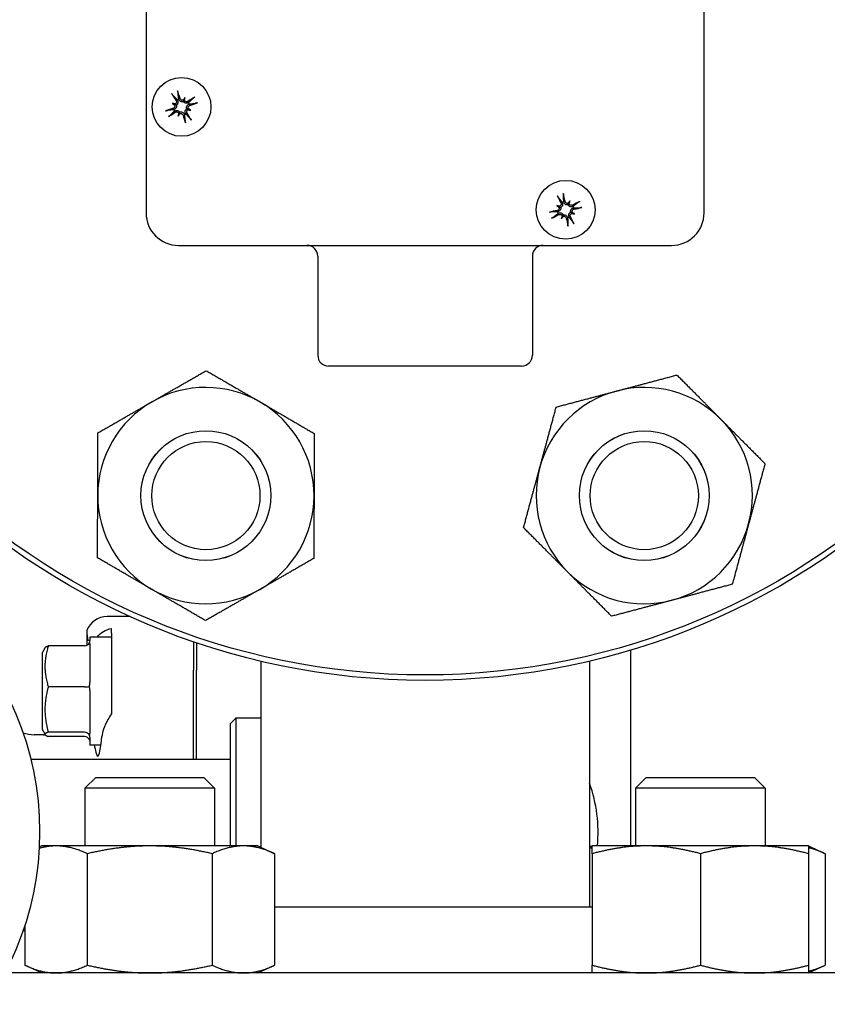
# Model space of a CAD drawing. Header units: inches. Extents: x 24 to 1128, y -69 to 748.
# Tile 355 of 656: x 479.82 to 484.48, y 683.35 to 689.04. Entities that reach past the tile are written whole.
import ezdxf

# ---------------------------------------------------------------- set-up
doc = ezdxf.new("R2010")
doc.units = ezdxf.units.IN
doc.header["$LTSCALE"] = 32
doc.header["$MEASUREMENT"] = 0
doc.layers.add('Dimension (ANSI)', color=7, linetype='Continuous', lineweight=25)
doc.layers.add('Visible (ANSI)', color=7, linetype='Continuous', lineweight=30)
doc.styles.add('Note Text (ANSI)', font='tahoma.ttf')
doc.dimstyles.new('SB Fraction-16 (ANSI)', dxfattribs={"dimscale": 32, "dimtxt": 0.125, "dimasz": 0.098425, "dimexe": 0.125, "dimexo": 0.0625, "dimgap": 0.031496, "dimtad": 0, "dimtih": 1, "dimtoh": 1, "dimdec": 4, "dimrnd": 1e-08, "dimzin": 0, "dimdsep": 46, "dimlunit": 5, "dimtxsty": 'Note Text (ANSI)', "dimcen": 0.09, "dimdle": 0.393701, "dimclrd": 256, "dimclre": 256, "dimclrt": 256, "dimadec": 0, "dimazin": 3, "dimtfac": 0.96, "dimtofl": 0, "dimtmove": 0, "dimatfit": 3, "dimfxl": 1, "dimfrac": 2, "dimtolj": 1, "dimtzin": 12, "dimlwd": -1, "dimlwe": -1, "dimarcsym": 0})

# ---------------------------------------------------------------- blocks, each defined once
blk = doc.blocks.new('*D18')
at = {"layer": 'Defpoints', "color": 0, "transparency": 16777216}
for p in [(489.2806, 692.6685), (340.6192, 544.6685), (489.2806, 544.6685)]:
    blk.add_point(p, dxfattribs=at)
at = {"layer": 'Dimension (ANSI)', "transparency": 16777216}
for p, q in [((487.2806, 692.6685), (336.6192, 692.6685)), ((340.6192, 689.5189), (340.6192, 626.7677)), ((340.6192, 547.8181), (340.6192, 620.5693)), ((487.2806, 544.6685), (336.6192, 544.6685))]:
    blk.add_line(p, q, dxfattribs=at)
for points in [[(340.0943, 689.5189), (341.1441, 689.5189), (340.6192, 692.6685)], [(340.0943, 547.8181), (341.1441, 547.8181), (340.6192, 544.6685)]]:
    blk.add_solid(points, dxfattribs=at)
at = {"layer": 'Dimension (ANSI)', "transparency": 16777216, "insert": (336.5171, 625.7599), "char_height": 4, "attachment_point": 1, "style": 'Note Text (ANSI)'}
blk.add_mtext('\\A1;148', dxfattribs=at)

msp = doc.modelspace()

# ---------------------------------------------------------------- linework, layer by layer
at = {"layer": 'Visible (ANSI)'}
for p, q in [((480.54627, 690.77279), (480.54627, 687.92279)), ((483.77127, 687.92279), (483.77127, 690.77279)), ((480.69758, 688.55443), (480.70898, 688.55038)), ((480.70898, 688.55038), (480.72159, 688.54591)), ((480.76658, 688.57779), (480.7621, 688.56518)), ((480.77062, 688.58919), (480.76658, 688.57779)), ((480.73234, 688.48139), (480.73639, 688.49279)), ((480.73639, 688.49279), (480.74087, 688.5054)), ((480.79398, 688.5202), (480.78137, 688.52468)), ((480.80538, 688.51615), (480.79398, 688.5202)), ((482.99065, 687.98123), (482.9849, 687.96914)), ((482.99585, 687.99215), (482.99065, 687.98123)), ((482.91962, 687.96507), (482.93054, 687.95988)), ((482.93054, 687.95988), (482.94263, 687.95413)), ((483.012, 687.92112), (482.99991, 687.92687)), ((483.02292, 687.91593), (483.012, 687.92112)), ((482.9467, 687.88885), (482.95189, 687.89977)), ((482.95189, 687.89977), (482.95765, 687.91186)), ((480.73377, 687.73529), (483.58377, 687.73529)), ((481.53877, 687.67279), (481.53877, 687.10029)), ((482.77877, 687.67279), (482.77877, 687.10029)), ((482.71627, 687.03779), (481.60127, 687.03779)), ((480.45401, 685.59154), (480.3208, 685.59154)), ((480.20391, 685.51007), (480.20391, 685.42533)), ((480.34627, 685.49588), (480.34627, 685.52307)), ((480.34627, 685.49588), (480.34627, 685.44181)), ((480.19002, 685.42192), (479.98123, 685.42192)), ((480.22127, 685.47279), (480.22127, 685.45234)), ((480.34627, 685.47279), (480.22127, 685.47279)), ((480.22127, 685.43319), (480.22127, 685.21003)), ((480.34627, 685.42637), (480.34627, 685.28035)), ((480.82127, 685.44565), (480.82127, 685.2825)), ((480.8369, 685.44033), (480.8369, 685.2825)), ((479.94627, 685.37904), (479.96237, 685.41125)), ((479.94627, 685.37904), (479.94627, 684.94154)), ((483.34627, 685.39741), (483.34627, 684.26679)), ((481.20877, 685.33367), (481.20877, 684.25933)), ((483.10877, 685.33367), (483.10877, 683.91279)), ((480.82127, 684.76779), (480.82127, 685.2825)), ((480.8369, 684.76779), (480.8369, 685.2825)), ((480.19002, 685.18545), (479.98123, 685.18545)), ((480.22127, 685.16488), (480.22127, 684.91798)), ((481.03377, 684.97279), (481.06502, 685.00404)), ((481.03377, 684.26679), (481.03377, 684.97279)), ((481.06502, 685.00404), (481.06502, 684.26679)), ((481.20877, 685.00404), (481.06502, 685.00404)), ((479.95391, 684.90861), (479.90051, 684.90861)), ((479.94627, 684.94154), (479.96237, 684.90934)), ((480.19002, 684.92382), (479.98123, 684.92382)), ((480.19002, 684.89866), (479.98123, 684.89866)), ((480.22127, 684.89198), (480.22127, 684.84779)), ((480.28549, 684.84779), (480.22127, 684.84779)), ((479.88021, 684.76779), (481.03377, 684.76779)), ((480.25528, 684.66279), (480.19278, 684.60029)), ((480.25528, 684.66279), (480.88028, 684.66279)), ((480.88028, 684.66279), (480.94278, 684.60029)), ((483.43726, 684.66279), (483.37476, 684.60029)), ((483.43726, 684.66279), (484.06226, 684.66279)), ((484.06226, 684.66279), (484.12476, 684.60029)), ((480.94278, 684.60029), (480.19278, 684.60029)), ((480.19278, 684.60029), (480.19278, 684.26679)), ((480.94278, 684.60029), (480.94278, 684.26679)), ((484.12476, 684.60029), (483.37476, 684.60029)), ((483.37476, 684.60029), (483.37476, 684.26679)), ((484.12476, 684.60029), (484.12476, 684.26679)), ((479.94278, 684.26679), (479.92907, 684.2604)), ((480.02652, 684.26679), (479.94278, 684.26679)), ((480.56778, 684.26679), (480.02652, 684.26679)), ((481.10905, 684.26679), (480.56778, 684.26679)), ((481.19278, 684.26679), (481.10905, 684.26679)), ((481.19278, 684.26679), (481.28947, 684.2217)), ((483.12476, 684.26679), (483.10877, 684.25933)), ((483.43726, 684.26679), (483.12476, 684.26679)), ((484.06226, 684.26679), (483.43726, 684.26679)), ((484.37476, 684.26679), (484.06226, 684.26679)), ((484.37476, 684.26679), (484.47145, 684.2217)), ((480.20694, 684.2217), (480.20694, 683.57788)), ((480.92863, 684.2217), (480.92863, 683.57788)), ((481.28947, 684.2217), (481.28947, 683.57788)), ((483.12476, 684.2217), (483.12476, 683.57788)), ((483.74976, 684.2217), (483.74976, 683.57788)), ((484.37476, 684.2217), (484.37476, 683.57788)), ((484.47145, 684.2217), (484.47145, 683.57788)), ((483.12476, 683.91279), (481.28947, 683.91279)), ((479.84609, 683.80884), (479.84609, 683.57788)), ((479.94278, 683.53279), (479.84609, 683.57788)), ((481.19278, 683.53279), (481.28947, 683.57788)), ((484.37476, 683.53279), (484.47145, 683.57788)), ((485.21877, 683.53279), (479.72972, 683.53279))]:
    msp.add_line(p, q, dxfattribs=at)
for centre, radius in [((482.15877, 689.34779), 4.125), ((482.15877, 689.34779), 4.09375), ((480.75148, 688.53529), 0.17), ((482.97127, 687.9405), 0.17), ((480.89209, 686.28975), 0.37513), ((480.89209, 686.28975), 0.375), ((483.42545, 686.28975), 0.37513), ((483.42545, 686.28975), 0.375), ((480.89209, 686.28975), 0.3125), ((483.42545, 686.28975), 0.3125), ((478.18127, 684.34815), 1.75)]:
    msp.add_circle(centre, radius, dxfattribs=at)
for centre, radius, start, end in [((480.75148, 688.53529), 0.04718, 109.78883, 121.10698), ((480.75148, 688.53529), 0.04718, 19.78883, 31.10698), ((480.75148, 688.53529), 0.04718, 199.78883, 211.10698), ((480.75148, 688.53529), 0.04718, 289.78883, 301.10698), ((482.97127, 687.9405), 0.04718, 103.89552, 115.21367), ((480.73377, 687.92279), 0.1875, 180, 270), ((482.97127, 687.9405), 0.04718, 193.89552, 205.21367), ((482.97127, 687.9405), 0.04718, 13.89552, 25.21367), ((483.58377, 687.92279), 0.1875, 270, 0), ((482.97127, 687.9405), 0.04718, 283.89552, 295.21367), ((481.47627, 687.67279), 0.0625, 0, 90), ((482.84127, 687.67279), 0.0625, 90, 180), ((481.60127, 687.10029), 0.0625, 180, 270), ((482.71627, 687.10029), 0.0625, 270, 0), ((480.89209, 686.28975), 0.625, 59.83678, 119.83678), ((483.42545, 686.28975), 0.625, 44.83678, 104.83678), ((483.42545, 686.28975), 0.625, 104.83678, 164.83678), ((480.89209, 686.28975), 0.625, 119.83678, 179.83678), ((480.89209, 686.28975), 0.625, 359.83678, 59.83678), ((483.42545, 686.28975), 0.625, 344.83678, 44.83678), ((483.42545, 686.28975), 0.625, 164.83678, 224.83678), ((480.89209, 686.28975), 0.625, 179.83678, 239.83678), ((480.89209, 686.28975), 0.625, 299.83678, 359.83678), ((483.42545, 686.28975), 0.625, 284.83678, 344.83678), ((483.42545, 686.28975), 0.625, 224.83678, 284.83678), ((480.89209, 686.28975), 0.625, 239.83678, 299.83678), ((479.90051, 685.09611), 0.1875, 249.57125, 270), ((479.95391, 685.15861), 0.25, 270, 272.01441), ((482.34627, 684.34779), 0.8125, 354.27855, 20.20522), ((479.90051, 683.59947), 0.1875, 106.87059, 110.52326)]:
    msp.add_arc(centre, radius, start, end, dxfattribs=at)
for centre, major_axis, ratio, start_param, end_param in [((480.76223, 688.54254), (0.12333, -0.18293), 0.0871557, 4.2685898, 4.4938021), ((480.73908, 688.53152), (-0.06417, 0.21108), 0.0871557, 4.9309758, 5.1561882), ((480.73145, 688.44992), (0.19125, -0.04486), 0.5, 1.7720045, 1.8643738), ((480.78979, 688.61417), (-0.1767, 0.08581), 0.5, 1.2772189, 1.3695882), ((480.70837, 688.56243), (-0.00276, -0.01175), 0.9884519, 0.283831, 0.8431362), ((480.70091, 688.54142), (-0.00527, -0.01086), 0.9884519, 2.2984564, 2.8577617), ((480.83036, 688.49698), (0.08581, 0.1767), 0.5, 1.2772189, 1.3695882), ((480.75761, 688.58586), (-0.01086, 0.00527), 0.9884519, 2.2984564, 2.8577617), ((480.77862, 688.5784), (-0.01175, 0.00276), 0.9884519, 0.283831, 0.8431362), ((480.66611, 688.55532), (-0.04486, -0.19125), 0.5, 1.7720045, 1.8643738), ((480.75873, 688.52454), (-0.18293, -0.12333), 0.0871557, 4.2685898, 4.4938021), ((480.74771, 688.54769), (0.21108, 0.06417), 0.0871557, 4.9309758, 5.1561882), ((480.75525, 688.52289), (-0.21108, -0.06417), 0.0871557, 4.9309758, 5.1561882), ((480.74423, 688.54604), (0.18293, 0.12333), 0.0871557, 4.2685898, 4.4938021), ((480.83685, 688.51526), (0.04486, 0.19125), 0.5, 1.7720045, 1.8643738), ((480.6726, 688.5736), (-0.08581, -0.1767), 0.5, 1.2772189, 1.3695882), ((480.72434, 688.49218), (0.01175, -0.00276), 0.9884519, 0.283831, 0.8431362), ((480.74535, 688.48472), (0.01086, -0.00527), 0.9884519, 2.2984564, 2.8577617), ((480.76389, 688.53906), (0.06417, -0.21108), 0.0871557, 4.9309758, 5.1561882), ((480.74073, 688.52804), (-0.12333, 0.18293), 0.0871557, 4.2685898, 4.4938021), ((480.79459, 688.50815), (0.00276, 0.01175), 0.9884519, 0.283831, 0.8431362), ((480.77151, 688.62066), (-0.19125, 0.04486), 0.5, 1.7720045, 1.8643738), ((480.80205, 688.52916), (0.00527, 0.01086), 0.9884519, 2.2984564, 2.8577617), ((480.71317, 688.45641), (0.1767, -0.08581), 0.5, 1.2772189, 1.3695882), ((482.95855, 687.93802), (-0.04215, 0.21655), 0.0871557, 4.9309758, 5.1561882), ((482.98271, 687.9466), (0.10389, -0.19462), 0.0871557, 4.2685898, 4.4938021), ((483.0458, 687.8943), (0.1035, 0.16696), 0.5, 1.2772189, 1.3695882), ((482.98256, 687.99017), (-0.01026, 0.00636), 0.9884519, 2.2984564, 2.8577617), ((483.00269, 687.98059), (-0.0114, 0.00395), 0.9884519, 0.283831, 0.8431362), ((482.88841, 687.96919), (-0.06426, -0.18563), 0.5, 1.7720045, 1.8643738), ((482.97738, 687.92906), (-0.19462, -0.10389), 0.0871557, 4.2685898, 4.4938021), ((482.97375, 687.92777), (-0.21655, -0.04215), 0.0871557, 4.9309758, 5.1561882), ((482.94259, 687.85763), (0.18563, -0.06426), 0.5, 1.7720045, 1.8643738), ((483.01748, 688.01503), (-0.16696, 0.1035), 0.5, 1.2772189, 1.3695882), ((482.93118, 687.97192), (-0.00395, -0.0114), 0.9884519, 0.283831, 0.8431362), ((482.9216, 687.95179), (-0.00636, -0.01026), 0.9884519, 2.2984564, 2.8577617), ((483.01137, 687.90908), (0.00395, 0.0114), 0.9884519, 0.283831, 0.8431362), ((482.99996, 688.02337), (-0.18563, 0.06426), 0.5, 1.7720045, 1.8643738), ((483.02094, 687.92921), (0.00636, 0.01026), 0.9884519, 2.2984564, 2.8577617), ((482.92507, 687.86597), (0.16696, -0.1035), 0.5, 1.2772189, 1.3695882), ((482.9688, 687.95323), (0.21655, 0.04215), 0.0871557, 4.9309758, 5.1561882), ((482.96517, 687.95194), (0.19462, 0.10389), 0.0871557, 4.2685898, 4.4938021), ((483.05414, 687.91181), (0.06426, 0.18563), 0.5, 1.7720045, 1.8643738), ((482.89674, 687.9867), (-0.1035, -0.16696), 0.5, 1.2772189, 1.3695882), ((482.93985, 687.90041), (0.0114, -0.00395), 0.9884519, 0.283831, 0.8431362), ((482.95998, 687.89083), (0.01026, -0.00636), 0.9884519, 2.2984564, 2.8577617), ((482.984, 687.94298), (0.04215, -0.21655), 0.0871557, 4.9309758, 5.1561882), ((482.95983, 687.93439), (-0.10389, 0.19462), 0.0871557, 4.2685898, 4.4938021), ((480.32175, 685.46606), (-0.08906, 0.08906), 0.9924325, 5.5015852, 6.7140351), ((480.19002, 685.45462), (0, -0.0327), 0.9555533, 0, 1.2241495), ((480.19002, 685.1886), (0.03125, 0), 0.1006388, 4.712389, 5.9365385), ((480.19002, 684.89426), (0.03125, 0), 0.9458753, 0.3466468, 1.5707963), ((480.19002, 684.86596), (0, 0.0327), 0.9555533, 5.0590358, 6.2831853), ((480.26736, 685.16029), (0, 0.375), 0.0874887, 2.6230455, 3.9395987)]:
    msp.add_ellipse(centre, major_axis=major_axis, ratio=ratio, start_param=start_param, end_param=end_param, dxfattribs=at)
for points, knots in [([(480.70122, 688.60256), (480.70094, 688.60285), (480.70057, 688.60327), (480.69975, 688.60428), (480.69914, 688.60509), (480.69804, 688.6066), (480.69736, 688.60757), (480.69623, 688.60925), (480.69558, 688.61025), (480.69502, 688.61115), (480.69495, 688.61126), (480.69488, 688.61137)], [0.070980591, 0.070980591, 0.070980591, 0.070980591, 0.077295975, 0.077295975, 0.085001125, 0.085001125, 0.092713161, 0.092713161, 0.100429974, 0.100429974, 0.101478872, 0.101478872, 0.101478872, 0.101478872]), ([(480.72814, 688.6272), (480.72818, 688.62708), (480.72823, 688.62696), (480.72857, 688.62595), (480.72894, 688.62482), (480.72953, 688.62288), (480.72985, 688.62174), (480.73033, 688.61993), (480.73057, 688.61895), (480.73084, 688.61767), (480.73093, 688.61712), (480.73098, 688.61672)], [0.022192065, 0.022192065, 0.022192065, 0.022192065, 0.023240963, 0.023240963, 0.030957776, 0.030957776, 0.038669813, 0.038669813, 0.046374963, 0.046374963, 0.052690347, 0.052690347, 0.052690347, 0.052690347]), ([(480.71243, 688.54475), (480.71296, 688.54342), (480.71328, 688.54194), (480.71344, 688.53868), (480.71316, 688.5369), (480.71206, 688.53376), (480.71116, 688.53219), (480.70883, 688.52954), (480.7074, 688.52846), (480.70533, 688.52741), (480.70469, 688.52715), (480.70402, 688.52693)], [0.028039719, 0.028039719, 0.028039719, 0.028039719, 0.038804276, 0.038804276, 0.051438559, 0.051438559, 0.064219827, 0.064219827, 0.077001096, 0.077001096, 0.082246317, 0.082246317, 0.082246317, 0.082246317]), ([(480.72159, 688.54591), (480.72182, 688.54518), (480.72201, 688.54444), (480.72255, 688.54174), (480.72265, 688.53971), (480.72232, 688.53594), (480.72187, 688.53395), (480.72044, 688.53028), (480.71947, 688.52858), (480.7172, 688.52552), (480.71565, 688.52396), (480.71218, 688.52141), (480.71027, 688.52042), (480.70841, 688.51975), (480.70798, 688.51959), (480.70753, 688.51945), (480.70708, 688.51932)], [-0.082905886, -0.082905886, -0.082905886, -0.082905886, -0.07722729, -0.07722729, -0.062808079, -0.062808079, -0.048388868, -0.048388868, -0.033969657, -0.033969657, -0.016984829, -0.016984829, 0, 0, 0, 0.003998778, 0.003998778, 0.003998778, 0.003998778]), ([(480.71992, 688.57171), (480.72083, 688.57031), (480.72153, 688.56863), (480.72219, 688.56512), (480.72216, 688.56328), (480.72148, 688.56), (480.7208, 688.55833), (480.71885, 688.5554), (480.71757, 688.55413), (480.71589, 688.55298), (480.71556, 688.55277), (480.71521, 688.55258)], [0, 0, 0, 0, 0.013005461, 0.013005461, 0.026010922, 0.026010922, 0.038651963, 0.038651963, 0.051293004, 0.051293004, 0.054256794, 0.054256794, 0.054256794, 0.054256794]), ([(480.7271, 688.57569), (480.72737, 688.5753), (480.72763, 688.57491), (480.72888, 688.57283), (480.72974, 688.57085), (480.73082, 688.56668), (480.73104, 688.5645), (480.73087, 688.56069), (480.73056, 688.55876), (480.72935, 688.55501), (480.72844, 688.55318), (480.72632, 688.55005), (480.72496, 688.54853), (480.72285, 688.54678), (480.72222, 688.54632), (480.72159, 688.54591)], [0.221046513, 0.221046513, 0.221046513, 0.221046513, 0.225045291, 0.225045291, 0.24203012, 0.24203012, 0.259014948, 0.259014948, 0.273434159, 0.273434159, 0.28785337, 0.28785337, 0.302272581, 0.302272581, 0.307951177, 0.307951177, 0.307951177, 0.307951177]), ([(480.7621, 688.56518), (480.76137, 688.56495), (480.76063, 688.56476), (480.75793, 688.56422), (480.7559, 688.56412), (480.75213, 688.56445), (480.75014, 688.5649), (480.74647, 688.56633), (480.74477, 688.5673), (480.74171, 688.56958), (480.74015, 688.57113), (480.7376, 688.57459), (480.73661, 688.57651), (480.73594, 688.57836), (480.73578, 688.57879), (480.73564, 688.57924), (480.73551, 688.57969)], [-0.082905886, -0.082905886, -0.082905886, -0.082905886, -0.07722729, -0.07722729, -0.062808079, -0.062808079, -0.048388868, -0.048388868, -0.033969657, -0.033969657, -0.016984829, -0.016984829, 0, 0, 0, 0.003998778, 0.003998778, 0.003998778, 0.003998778]), ([(480.76094, 688.57434), (480.75961, 688.57382), (480.75813, 688.57349), (480.75487, 688.57333), (480.75309, 688.57361), (480.74995, 688.57471), (480.74838, 688.57561), (480.74573, 688.57794), (480.74465, 688.57938), (480.7436, 688.58145), (480.74334, 688.58209), (480.74312, 688.58275)], [0.028039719, 0.028039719, 0.028039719, 0.028039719, 0.038804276, 0.038804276, 0.051438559, 0.051438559, 0.064219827, 0.064219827, 0.077001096, 0.077001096, 0.082246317, 0.082246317, 0.082246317, 0.082246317]), ([(480.79188, 688.55967), (480.79149, 688.5594), (480.7911, 688.55915), (480.78902, 688.55789), (480.78704, 688.55703), (480.78287, 688.55595), (480.78069, 688.55573), (480.77688, 688.5559), (480.77495, 688.55622), (480.7712, 688.55743), (480.76937, 688.55833), (480.76624, 688.56045), (480.76472, 688.56181), (480.76297, 688.56393), (480.76251, 688.56455), (480.7621, 688.56518)], [0.221046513, 0.221046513, 0.221046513, 0.221046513, 0.225045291, 0.225045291, 0.24203012, 0.24203012, 0.259014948, 0.259014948, 0.273434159, 0.273434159, 0.28785337, 0.28785337, 0.302272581, 0.302272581, 0.307951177, 0.307951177, 0.307951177, 0.307951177]), ([(480.7879, 688.56685), (480.7865, 688.56594), (480.78482, 688.56525), (480.78131, 688.56458), (480.77947, 688.56462), (480.77619, 688.56529), (480.77452, 688.56597), (480.77159, 688.56792), (480.77033, 688.5692), (480.76917, 688.57088), (480.76896, 688.57121), (480.76877, 688.57156)], [0, 0, 0, 0, 0.013005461, 0.013005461, 0.026010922, 0.026010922, 0.038651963, 0.038651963, 0.051293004, 0.051293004, 0.054256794, 0.054256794, 0.054256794, 0.054256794]), ([(480.78137, 688.52468), (480.78114, 688.5254), (480.78095, 688.52614), (480.78041, 688.52884), (480.78031, 688.53087), (480.78064, 688.53464), (480.78109, 688.53663), (480.78252, 688.5403), (480.78349, 688.542), (480.78577, 688.54506), (480.78732, 688.54662), (480.79078, 688.54917), (480.7927, 688.55016), (480.79455, 688.55083), (480.79498, 688.55099), (480.79543, 688.55113), (480.79588, 688.55127)], [-0.082905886, -0.082905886, -0.082905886, -0.082905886, -0.07722729, -0.07722729, -0.062808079, -0.062808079, -0.048388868, -0.048388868, -0.033969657, -0.033969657, -0.016984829, -0.016984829, 0, 0, 0, 0.003998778, 0.003998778, 0.003998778, 0.003998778]), ([(480.81875, 688.58555), (480.81904, 688.58583), (480.81946, 688.5862), (480.82047, 688.58702), (480.82128, 688.58763), (480.82279, 688.58873), (480.82376, 688.58941), (480.82544, 688.59054), (480.82644, 688.59119), (480.82735, 688.59176), (480.82745, 688.59182), (480.82757, 688.59189)], [0.070980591, 0.070980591, 0.070980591, 0.070980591, 0.077295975, 0.077295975, 0.085001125, 0.085001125, 0.092713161, 0.092713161, 0.100429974, 0.100429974, 0.101478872, 0.101478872, 0.101478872, 0.101478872]), ([(480.84339, 688.55863), (480.84327, 688.55859), (480.84315, 688.55855), (480.84214, 688.5582), (480.84101, 688.55783), (480.83907, 688.55725), (480.83793, 688.55692), (480.83612, 688.55644), (480.83514, 688.5562), (480.83386, 688.55593), (480.83331, 688.55584), (480.83291, 688.55579)], [0.022192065, 0.022192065, 0.022192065, 0.022192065, 0.023240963, 0.023240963, 0.030957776, 0.030957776, 0.038669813, 0.038669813, 0.046374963, 0.046374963, 0.052690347, 0.052690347, 0.052690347, 0.052690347]), ([(480.65957, 688.51195), (480.65969, 688.51199), (480.65981, 688.51203), (480.66082, 688.51238), (480.66195, 688.51275), (480.66389, 688.51334), (480.66504, 688.51366), (480.66684, 688.51414), (480.66782, 688.51438), (480.6691, 688.51465), (480.66965, 688.51474), (480.67005, 688.51479)], [0.022192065, 0.022192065, 0.022192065, 0.022192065, 0.023240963, 0.023240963, 0.030957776, 0.030957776, 0.038669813, 0.038669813, 0.046374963, 0.046374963, 0.052690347, 0.052690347, 0.052690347, 0.052690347]), ([(480.71108, 688.51091), (480.71147, 688.51118), (480.71186, 688.51144), (480.71394, 688.51269), (480.71592, 688.51355), (480.72009, 688.51463), (480.72228, 688.51485), (480.72609, 688.51468), (480.72801, 688.51437), (480.73177, 688.51315), (480.73359, 688.51225), (480.73673, 688.51013), (480.73824, 688.50877), (480.73999, 688.50666), (480.74045, 688.50603), (480.74087, 688.5054)], [0.221046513, 0.221046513, 0.221046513, 0.221046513, 0.225045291, 0.225045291, 0.24203012, 0.24203012, 0.259014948, 0.259014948, 0.273434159, 0.273434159, 0.28785337, 0.28785337, 0.302272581, 0.302272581, 0.307951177, 0.307951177, 0.307951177, 0.307951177]), ([(480.71506, 688.50373), (480.71646, 688.50464), (480.71814, 688.50533), (480.72165, 688.506), (480.72349, 688.50597), (480.72677, 688.50529), (480.72844, 688.50461), (480.73137, 688.50266), (480.73264, 688.50138), (480.73379, 688.4997), (480.734, 688.49937), (480.73419, 688.49902)], [0, 0, 0, 0, 0.013005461, 0.013005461, 0.026010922, 0.026010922, 0.038651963, 0.038651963, 0.051293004, 0.051293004, 0.054256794, 0.054256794, 0.054256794, 0.054256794]), ([(480.74087, 688.5054), (480.74159, 688.50563), (480.74234, 688.50582), (480.74503, 688.50636), (480.74706, 688.50646), (480.75083, 688.50613), (480.75282, 688.50568), (480.75649, 688.50425), (480.75819, 688.50328), (480.76125, 688.50101), (480.76281, 688.49946), (480.76536, 688.49599), (480.76635, 688.49408), (480.76702, 688.49222), (480.76718, 688.49179), (480.76732, 688.49134), (480.76746, 688.49089)], [-0.082905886, -0.082905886, -0.082905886, -0.082905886, -0.07722729, -0.07722729, -0.062808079, -0.062808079, -0.048388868, -0.048388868, -0.033969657, -0.033969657, -0.016984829, -0.016984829, 0, 0, 0, 0.003998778, 0.003998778, 0.003998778, 0.003998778]), ([(480.74202, 688.49624), (480.74335, 688.49677), (480.74484, 688.49709), (480.74809, 688.49725), (480.74987, 688.49697), (480.75301, 688.49587), (480.75459, 688.49497), (480.75724, 688.49264), (480.75831, 688.49121), (480.75936, 688.48914), (480.75962, 688.4885), (480.75984, 688.48783)], [0.028039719, 0.028039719, 0.028039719, 0.028039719, 0.038804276, 0.038804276, 0.051438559, 0.051438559, 0.064219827, 0.064219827, 0.077001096, 0.077001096, 0.082246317, 0.082246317, 0.082246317, 0.082246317]), ([(480.77586, 688.49489), (480.77559, 688.49528), (480.77534, 688.49567), (480.77408, 688.49775), (480.77322, 688.49973), (480.77214, 688.5039), (480.77192, 688.50608), (480.77209, 688.5099), (480.77241, 688.51182), (480.77362, 688.51558), (480.77452, 688.5174), (480.77664, 688.52053), (480.778, 688.52205), (480.78012, 688.5238), (480.78074, 688.52426), (480.78137, 688.52468)], [0.221046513, 0.221046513, 0.221046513, 0.221046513, 0.225045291, 0.225045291, 0.24203012, 0.24203012, 0.259014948, 0.259014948, 0.273434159, 0.273434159, 0.28785337, 0.28785337, 0.302272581, 0.302272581, 0.307951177, 0.307951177, 0.307951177, 0.307951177]), ([(480.78304, 688.49887), (480.78213, 688.50027), (480.78144, 688.50195), (480.78077, 688.50546), (480.78081, 688.5073), (480.78148, 688.51058), (480.78216, 688.51225), (480.78411, 688.51518), (480.78539, 688.51645), (480.78707, 688.5176), (480.7874, 688.51781), (480.78775, 688.518)], [0, 0, 0, 0, 0.013005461, 0.013005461, 0.026010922, 0.026010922, 0.038651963, 0.038651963, 0.051293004, 0.051293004, 0.054256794, 0.054256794, 0.054256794, 0.054256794]), ([(480.79053, 688.52583), (480.79001, 688.52716), (480.78968, 688.52865), (480.78952, 688.5319), (480.7898, 688.53368), (480.7909, 688.53682), (480.7918, 688.53839), (480.79413, 688.54105), (480.79557, 688.54212), (480.79764, 688.54317), (480.79828, 688.54343), (480.79894, 688.54365)], [0.028039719, 0.028039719, 0.028039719, 0.028039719, 0.038804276, 0.038804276, 0.051438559, 0.051438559, 0.064219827, 0.064219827, 0.077001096, 0.077001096, 0.082246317, 0.082246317, 0.082246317, 0.082246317]), ([(480.68421, 688.48503), (480.68392, 688.48475), (480.6835, 688.48438), (480.68249, 688.48356), (480.68169, 688.48295), (480.68017, 688.48185), (480.6792, 688.48117), (480.67752, 688.48004), (480.67652, 688.47939), (480.67562, 688.47882), (480.67551, 688.47876), (480.6754, 688.47869)], [0.070980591, 0.070980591, 0.070980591, 0.070980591, 0.077295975, 0.077295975, 0.085001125, 0.085001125, 0.092713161, 0.092713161, 0.100429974, 0.100429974, 0.101478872, 0.101478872, 0.101478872, 0.101478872]), ([(480.77482, 688.44338), (480.77478, 688.4435), (480.77474, 688.44362), (480.77439, 688.44463), (480.77402, 688.44576), (480.77344, 688.4477), (480.77311, 688.44885), (480.77263, 688.45065), (480.77239, 688.45163), (480.77213, 688.45291), (480.77203, 688.45346), (480.77198, 688.45386)], [0.022192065, 0.022192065, 0.022192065, 0.022192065, 0.023240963, 0.023240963, 0.030957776, 0.030957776, 0.038669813, 0.038669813, 0.046374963, 0.046374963, 0.052690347, 0.052690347, 0.052690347, 0.052690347]), ([(480.80174, 688.46802), (480.80202, 688.46773), (480.80239, 688.46731), (480.80321, 688.4663), (480.80382, 688.4655), (480.80492, 688.46398), (480.8056, 688.46301), (480.80674, 688.46133), (480.80738, 688.46033), (480.80795, 688.45943), (480.80801, 688.45932), (480.80808, 688.45921)], [0.070980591, 0.070980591, 0.070980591, 0.070980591, 0.077295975, 0.077295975, 0.085001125, 0.085001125, 0.092713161, 0.092713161, 0.100429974, 0.100429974, 0.101478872, 0.101478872, 0.101478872, 0.101478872]), ([(482.95749, 688.03432), (482.95752, 688.0342), (482.95755, 688.03407), (482.95779, 688.03303), (482.95804, 688.03187), (482.95843, 688.02988), (482.95863, 688.02871), (482.95892, 688.02686), (482.95906, 688.02586), (482.9592, 688.02457), (482.95923, 688.02401), (482.95924, 688.02361)], [0.022192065, 0.022192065, 0.022192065, 0.022192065, 0.023240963, 0.023240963, 0.030957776, 0.030957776, 0.038669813, 0.038669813, 0.046374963, 0.046374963, 0.052690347, 0.052690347, 0.052690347, 0.052690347]), ([(482.92818, 688.01257), (482.92794, 688.01289), (482.92761, 688.01335), (482.9269, 688.01444), (482.92638, 688.0153), (482.92544, 688.01692), (482.92486, 688.01796), (482.9239, 688.01974), (482.92336, 688.0208), (482.92289, 688.02176), (482.92284, 688.02188), (482.92278, 688.02199)], [0.070980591, 0.070980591, 0.070980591, 0.070980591, 0.077295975, 0.077295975, 0.085001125, 0.085001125, 0.092713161, 0.092713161, 0.100429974, 0.100429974, 0.101478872, 0.101478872, 0.101478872, 0.101478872]), ([(482.94362, 687.97997), (482.94438, 687.97848), (482.9449, 687.97674), (482.9452, 687.97318), (482.94498, 687.97136), (482.94396, 687.96816), (482.94312, 687.96657), (482.94088, 687.96385), (482.93948, 687.96273), (482.93769, 687.96175), (482.93733, 687.96158), (482.93697, 687.96142)], [0, 0, 0, 0, 0.013005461, 0.013005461, 0.026010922, 0.026010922, 0.038651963, 0.038651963, 0.051293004, 0.051293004, 0.054256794, 0.054256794, 0.054256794, 0.054256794]), ([(482.95117, 687.98319), (482.9514, 687.98278), (482.95161, 687.98236), (482.95264, 687.98016), (482.9533, 687.9781), (482.95394, 687.97385), (482.95394, 687.97165), (482.95338, 687.96788), (482.95287, 687.96599), (482.95128, 687.96238), (482.95019, 687.96066), (482.94776, 687.95776), (482.94625, 687.95639), (482.94397, 687.95487), (482.9433, 687.95448), (482.94263, 687.95413)], [0.221046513, 0.221046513, 0.221046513, 0.221046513, 0.225045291, 0.225045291, 0.24203012, 0.24203012, 0.259014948, 0.259014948, 0.273434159, 0.273434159, 0.28785337, 0.28785337, 0.302272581, 0.302272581, 0.307951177, 0.307951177, 0.307951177, 0.307951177]), ([(482.9849, 687.96914), (482.98416, 687.96899), (482.9834, 687.96887), (482.98066, 687.96862), (482.97863, 687.96872), (482.97491, 687.96944), (482.97298, 687.97009), (482.96947, 687.97189), (482.96789, 687.97303), (482.96507, 687.97561), (482.96368, 687.97731), (482.9615, 687.98102), (482.96071, 687.98302), (482.96023, 687.98493), (482.96012, 687.98538), (482.96002, 687.98584), (482.95994, 687.9863)], [-0.082905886, -0.082905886, -0.082905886, -0.082905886, -0.07722729, -0.07722729, -0.062808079, -0.062808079, -0.048388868, -0.048388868, -0.033969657, -0.033969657, -0.016984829, -0.016984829, 0, 0, 0, 0.003998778, 0.003998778, 0.003998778, 0.003998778]), ([(482.98469, 687.97837), (482.98331, 687.97799), (482.9818, 687.97781), (482.97855, 687.97799), (482.97681, 687.97845), (482.9738, 687.97987), (482.97232, 687.98092), (482.96993, 687.98352), (482.969, 687.98505), (482.96818, 687.98722), (482.96798, 687.98788), (482.96783, 687.98857)], [0.028039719, 0.028039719, 0.028039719, 0.028039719, 0.038804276, 0.038804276, 0.051438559, 0.051438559, 0.064219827, 0.064219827, 0.077001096, 0.077001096, 0.082246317, 0.082246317, 0.082246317, 0.082246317]), ([(483.04335, 687.98359), (483.04366, 687.98384), (483.04412, 687.98416), (483.04521, 687.98487), (483.04607, 687.9854), (483.04769, 687.98633), (483.04873, 687.98691), (483.05052, 687.98787), (483.05158, 687.98841), (483.05253, 687.98888), (483.05265, 687.98893), (483.05277, 687.98899)], [0.070980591, 0.070980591, 0.070980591, 0.070980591, 0.077295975, 0.077295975, 0.085001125, 0.085001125, 0.092713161, 0.092713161, 0.100429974, 0.100429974, 0.101478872, 0.101478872, 0.101478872, 0.101478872]), ([(482.87745, 687.92672), (482.87758, 687.92675), (482.8777, 687.92678), (482.87874, 687.92702), (482.8799, 687.92727), (482.88189, 687.92765), (482.88306, 687.92786), (482.88491, 687.92815), (482.88591, 687.92829), (482.88721, 687.92842), (482.88776, 687.92846), (482.88817, 687.92847)], [0.022192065, 0.022192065, 0.022192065, 0.022192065, 0.023240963, 0.023240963, 0.030957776, 0.030957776, 0.038669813, 0.038669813, 0.046374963, 0.046374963, 0.052690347, 0.052690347, 0.052690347, 0.052690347]), ([(482.9334, 687.95392), (482.93379, 687.95254), (482.93396, 687.95103), (482.93378, 687.94778), (482.93332, 687.94604), (482.9319, 687.94302), (482.93085, 687.94155), (482.92826, 687.93915), (482.92672, 687.93823), (482.92455, 687.9374), (482.92389, 687.9372), (482.9232, 687.93706)], [0.028039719, 0.028039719, 0.028039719, 0.028039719, 0.038804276, 0.038804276, 0.051438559, 0.051438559, 0.064219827, 0.064219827, 0.077001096, 0.077001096, 0.082246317, 0.082246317, 0.082246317, 0.082246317]), ([(482.94263, 687.95413), (482.94278, 687.95339), (482.9429, 687.95262), (482.94316, 687.94989), (482.94305, 687.94785), (482.94233, 687.94414), (482.94168, 687.94221), (482.93988, 687.9387), (482.93874, 687.93711), (482.93617, 687.9343), (482.93446, 687.93291), (482.93075, 687.93073), (482.92875, 687.92994), (482.92684, 687.92946), (482.92639, 687.92935), (482.92593, 687.92925), (482.92547, 687.92917)], [-0.082905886, -0.082905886, -0.082905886, -0.082905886, -0.07722729, -0.07722729, -0.062808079, -0.062808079, -0.048388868, -0.048388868, -0.033969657, -0.033969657, -0.016984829, -0.016984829, 0, 0, 0, 0.003998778, 0.003998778, 0.003998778, 0.003998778]), ([(482.92858, 687.9204), (482.929, 687.92063), (482.92941, 687.92084), (482.93161, 687.92187), (482.93367, 687.92252), (482.93792, 687.92317), (482.94012, 687.92316), (482.94389, 687.9226), (482.94578, 687.92209), (482.94939, 687.9205), (482.95111, 687.91942), (482.95401, 687.91699), (482.95538, 687.91548), (482.9569, 687.9132), (482.9573, 687.91253), (482.95765, 687.91186)], [0.221046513, 0.221046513, 0.221046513, 0.221046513, 0.225045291, 0.225045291, 0.24203012, 0.24203012, 0.259014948, 0.259014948, 0.273434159, 0.273434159, 0.28785337, 0.28785337, 0.302272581, 0.302272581, 0.307951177, 0.307951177, 0.307951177, 0.307951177]), ([(483.01396, 687.9606), (483.01355, 687.96037), (483.01313, 687.96016), (483.01093, 687.95913), (483.00888, 687.95847), (483.00462, 687.95783), (483.00242, 687.95784), (482.99865, 687.95839), (482.99676, 687.9589), (482.99316, 687.96049), (482.99143, 687.96158), (482.98853, 687.96401), (482.98717, 687.96552), (482.98564, 687.9678), (482.98525, 687.96847), (482.9849, 687.96914)], [0.221046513, 0.221046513, 0.221046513, 0.221046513, 0.225045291, 0.225045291, 0.24203012, 0.24203012, 0.259014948, 0.259014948, 0.273434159, 0.273434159, 0.28785337, 0.28785337, 0.302272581, 0.302272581, 0.307951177, 0.307951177, 0.307951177, 0.307951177]), ([(482.99137, 687.89781), (482.99115, 687.89822), (482.99093, 687.89864), (482.9899, 687.90084), (482.98925, 687.9029), (482.9886, 687.90715), (482.98861, 687.90935), (482.98917, 687.91312), (482.98968, 687.91501), (482.99127, 687.91862), (482.99235, 687.92034), (482.99478, 687.92324), (482.99629, 687.9246), (482.99858, 687.92613), (482.99924, 687.92652), (482.99991, 687.92687)], [0.221046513, 0.221046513, 0.221046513, 0.221046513, 0.225045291, 0.225045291, 0.24203012, 0.24203012, 0.259014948, 0.259014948, 0.273434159, 0.273434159, 0.28785337, 0.28785337, 0.302272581, 0.302272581, 0.307951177, 0.307951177, 0.307951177, 0.307951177]), ([(483.01074, 687.96815), (483.00926, 687.96739), (483.00752, 687.96687), (483.00395, 687.96657), (483.00213, 687.96679), (482.99893, 687.96781), (482.99734, 687.96865), (482.99463, 687.97089), (482.9935, 687.97229), (482.99252, 687.97408), (482.99235, 687.97444), (482.99219, 687.9748)], [0, 0, 0, 0, 0.013005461, 0.013005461, 0.026010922, 0.026010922, 0.038651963, 0.038651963, 0.051293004, 0.051293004, 0.054256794, 0.054256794, 0.054256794, 0.054256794]), ([(482.99892, 687.90103), (482.99817, 687.90251), (482.99765, 687.90426), (482.99735, 687.90782), (482.99757, 687.90964), (482.99858, 687.91284), (482.99942, 687.91443), (483.00166, 687.91715), (483.00307, 687.91827), (483.00486, 687.91925), (483.00521, 687.91942), (483.00557, 687.91958)], [0, 0, 0, 0, 0.013005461, 0.013005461, 0.026010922, 0.026010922, 0.038651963, 0.038651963, 0.051293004, 0.051293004, 0.054256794, 0.054256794, 0.054256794, 0.054256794]), ([(482.99991, 687.92687), (482.99976, 687.92761), (482.99964, 687.92838), (482.99939, 687.93111), (482.9995, 687.93314), (483.00021, 687.93686), (483.00086, 687.93879), (483.00266, 687.9423), (483.0038, 687.94388), (483.00638, 687.9467), (483.00808, 687.94809), (483.01179, 687.95027), (483.0138, 687.95106), (483.01571, 687.95154), (483.01616, 687.95165), (483.01661, 687.95175), (483.01708, 687.95183)], [-0.082905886, -0.082905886, -0.082905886, -0.082905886, -0.07722729, -0.07722729, -0.062808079, -0.062808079, -0.048388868, -0.048388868, -0.033969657, -0.033969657, -0.016984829, -0.016984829, 0, 0, 0, 0.003998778, 0.003998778, 0.003998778, 0.003998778]), ([(483.00914, 687.92708), (483.00876, 687.92846), (483.00858, 687.92997), (483.00877, 687.93322), (483.00923, 687.93496), (483.01064, 687.93798), (483.0117, 687.93945), (483.01429, 687.94184), (483.01583, 687.94277), (483.01799, 687.9436), (483.01866, 687.94379), (483.01934, 687.94394)], [0.028039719, 0.028039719, 0.028039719, 0.028039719, 0.038804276, 0.038804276, 0.051438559, 0.051438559, 0.064219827, 0.064219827, 0.077001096, 0.077001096, 0.082246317, 0.082246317, 0.082246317, 0.082246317]), ([(483.06509, 687.95428), (483.06497, 687.95425), (483.06484, 687.95422), (483.06381, 687.95398), (483.06264, 687.95373), (483.06065, 687.95334), (483.05948, 687.95314), (483.05763, 687.95285), (483.05663, 687.95271), (483.05534, 687.95258), (483.05478, 687.95254), (483.05438, 687.95253)], [0.022192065, 0.022192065, 0.022192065, 0.022192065, 0.023240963, 0.023240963, 0.030957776, 0.030957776, 0.038669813, 0.038669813, 0.046374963, 0.046374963, 0.052690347, 0.052690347, 0.052690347, 0.052690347]), ([(482.8992, 687.89741), (482.89888, 687.89716), (482.89842, 687.89684), (482.89733, 687.89613), (482.89647, 687.8956), (482.89486, 687.89466), (482.89381, 687.89408), (482.89203, 687.89313), (482.89097, 687.89259), (482.89001, 687.89212), (482.8899, 687.89207), (482.88978, 687.89201)], [0.070980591, 0.070980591, 0.070980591, 0.070980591, 0.077295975, 0.077295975, 0.085001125, 0.085001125, 0.092713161, 0.092713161, 0.100429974, 0.100429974, 0.101478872, 0.101478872, 0.101478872, 0.101478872]), ([(482.9318, 687.91285), (482.93329, 687.9136), (482.93503, 687.91413), (482.93859, 687.91443), (482.94042, 687.9142), (482.94361, 687.91319), (482.9452, 687.91235), (482.94792, 687.91011), (482.94905, 687.90871), (482.95002, 687.90691), (482.95019, 687.90656), (482.95035, 687.9062)], [0, 0, 0, 0, 0.013005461, 0.013005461, 0.026010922, 0.026010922, 0.038651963, 0.038651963, 0.051293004, 0.051293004, 0.054256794, 0.054256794, 0.054256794, 0.054256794]), ([(482.95765, 687.91186), (482.95839, 687.91201), (482.95915, 687.91213), (482.96188, 687.91238), (482.96392, 687.91228), (482.96763, 687.91156), (482.96956, 687.91091), (482.97307, 687.90911), (482.97466, 687.90797), (482.97747, 687.90539), (482.97886, 687.90369), (482.98105, 687.89998), (482.98184, 687.89798), (482.98231, 687.89607), (482.98242, 687.89562), (482.98252, 687.89516), (482.9826, 687.8947)], [-0.082905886, -0.082905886, -0.082905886, -0.082905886, -0.07722729, -0.07722729, -0.062808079, -0.062808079, -0.048388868, -0.048388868, -0.033969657, -0.033969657, -0.016984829, -0.016984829, 0, 0, 0, 0.003998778, 0.003998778, 0.003998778, 0.003998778]), ([(482.95785, 687.90263), (482.95923, 687.90301), (482.96074, 687.90319), (482.964, 687.90301), (482.96574, 687.90255), (482.96875, 687.90113), (482.97022, 687.90008), (482.97262, 687.89748), (482.97354, 687.89595), (482.97437, 687.89378), (482.97457, 687.89312), (482.97471, 687.89243)], [0.028039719, 0.028039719, 0.028039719, 0.028039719, 0.038804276, 0.038804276, 0.051438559, 0.051438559, 0.064219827, 0.064219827, 0.077001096, 0.077001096, 0.082246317, 0.082246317, 0.082246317, 0.082246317]), ([(483.01436, 687.86843), (483.01461, 687.86811), (483.01493, 687.86765), (483.01564, 687.86656), (483.01617, 687.8657), (483.01711, 687.86408), (483.01769, 687.86304), (483.01864, 687.86126), (483.01918, 687.86019), (483.01965, 687.85924), (483.01971, 687.85912), (483.01976, 687.85901)], [0.070980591, 0.070980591, 0.070980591, 0.070980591, 0.077295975, 0.077295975, 0.085001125, 0.085001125, 0.092713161, 0.092713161, 0.100429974, 0.100429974, 0.101478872, 0.101478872, 0.101478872, 0.101478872]), ([(482.98505, 687.84668), (482.98502, 687.8468), (482.98499, 687.84693), (482.98475, 687.84796), (482.9845, 687.84913), (482.98412, 687.85112), (482.98391, 687.85229), (482.98362, 687.85414), (482.98348, 687.85514), (482.98335, 687.85643), (482.98331, 687.85699), (482.9833, 687.85739)], [0.022192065, 0.022192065, 0.022192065, 0.022192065, 0.023240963, 0.023240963, 0.030957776, 0.030957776, 0.038669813, 0.038669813, 0.046374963, 0.046374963, 0.052690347, 0.052690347, 0.052690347, 0.052690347]), ([(480.26387, 685.47279), (480.27383, 685.48632), (480.28661, 685.49721), (480.31259, 685.51266), (480.32882, 685.51928), (480.34627, 685.52307)], [0.72388666, 0.72388666, 0.72388666, 0.72388666, 0.91166133, 0.91166133, 1.08359589, 1.08359589, 1.08359589, 1.08359589]), ([(480.34627, 685.02919), (480.33873, 685.01839), (480.33198, 685.00736), (480.31621, 684.97924), (480.30698, 684.95962), (480.29536, 684.92589), (480.29195, 684.91148), (480.29085, 684.89849)], [1.39731378, 1.39731378, 1.39731378, 1.39731378, 1.49356897, 1.49356897, 1.66386875, 1.66386875, 1.79881771, 1.79881771, 1.79881771, 1.79881771])]:
    msp.add_open_spline(points, degree=3, knots=knots, dxfattribs=at)
for points, weights in [([(480.70122, 688.60256), (480.71731, 688.5859), (480.72661, 688.57622)], [1.00573011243, 1.04257005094, 1.00216925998]), ([(480.73541, 688.58041), (480.73376, 688.59373), (480.73098, 688.61672)], [1.00216925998, 1.04257005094, 1.00573011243]), ([(480.81875, 688.58555), (480.80209, 688.56946), (480.79241, 688.56016)], [1.00573011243, 1.04257005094, 1.00216925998]), ([(480.7966, 688.55137), (480.80992, 688.55301), (480.83291, 688.55579)], [1.00216925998, 1.04257005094, 1.00573011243]), ([(480.70637, 688.51922), (480.69304, 688.51757), (480.67005, 688.51479)], [1.00216925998, 1.04257005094, 1.00573011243]), ([(480.68421, 688.48503), (480.70087, 688.50112), (480.71055, 688.51042)], [1.00573011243, 1.04257005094, 1.00216925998]), ([(480.76756, 688.49017), (480.7692, 688.47685), (480.77198, 688.45386)], [1.00216925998, 1.04257005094, 1.00573011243]), ([(480.80174, 688.46802), (480.78565, 688.48468), (480.77635, 688.49436)], [1.00573011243, 1.04257005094, 1.00216925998]), ([(482.92818, 688.01257), (482.94248, 687.99435), (482.95074, 687.98377)], [1.00573011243, 1.04257005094, 1.00216925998]), ([(482.95991, 687.98703), (482.95964, 688.00045), (482.95924, 688.02361)], [1.00216925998, 1.04257005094, 1.00573011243]), ([(483.04335, 687.98359), (483.02513, 687.96929), (483.01454, 687.96104)], [1.00573011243, 1.04257005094, 1.00216925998]), ([(482.92474, 687.92914), (482.91132, 687.92887), (482.88817, 687.92847)], [1.00216925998, 1.04257005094, 1.00573011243]), ([(482.8992, 687.89741), (482.91742, 687.91171), (482.928, 687.91996)], [1.00573011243, 1.04257005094, 1.00216925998]), ([(483.0178, 687.95186), (483.03122, 687.95213), (483.05438, 687.95253)], [1.00216925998, 1.04257005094, 1.00573011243]), ([(482.98263, 687.89397), (482.9829, 687.88055), (482.9833, 687.85739)], [1.00216925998, 1.04257005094, 1.00573011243]), ([(483.01436, 687.86843), (483.00007, 687.88665), (482.99181, 687.89723)], [1.00573011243, 1.04257005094, 1.00216925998]), ([(480.58113, 686.8319), (480.7264, 686.91522), (480.89415, 687.01143)], [1, 1.0379548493, 1]), ([(480.89415, 687.01143), (481.06134, 686.91427), (481.20613, 686.83012)], [1, 1.0379548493, 1]), ([(483.26541, 686.89391), (483.4273, 686.93679), (483.61423, 686.98631)], [1, 1.0379548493, 1]), ([(483.61423, 686.98631), (483.75057, 686.84919), (483.86865, 686.73043)], [1, 1.0379548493, 1]), ([(482.9166, 686.80151), (483.10353, 686.85103), (483.26541, 686.89391)], [1, 1.0379548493, 1]), ([(480.26812, 686.65237), (480.43586, 686.74858), (480.58113, 686.8319)], [1, 1.0379548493, 1]), ([(481.20613, 686.83012), (481.35092, 686.74598), (481.51812, 686.64881)], [1, 1.0379548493, 1]), ([(482.82221, 686.45323), (482.86602, 686.61487), (482.9166, 686.80151)], [1, 1.0379548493, 1]), ([(483.86865, 686.73043), (483.98673, 686.61168), (484.12308, 686.47455)], [1, 1.0379548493, 1]), ([(480.26709, 686.29153), (480.26757, 686.459), (480.26812, 686.65237)], [1, 1.0379548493, 1]), ([(481.51812, 686.64881), (481.51756, 686.45544), (481.51709, 686.28797)], [1, 1.0379548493, 1]), ([(482.72783, 686.10495), (482.77841, 686.29159), (482.82221, 686.45323)], [1, 1.0379548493, 1]), ([(484.12308, 686.47455), (484.0725, 686.28791), (484.02869, 686.12627)], [1, 1.0379548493, 1]), ([(480.26606, 685.93069), (480.26662, 686.12406), (480.26709, 686.29153)], [1, 1.0379548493, 1]), ([(481.51709, 686.28797), (481.51661, 686.1205), (481.51606, 685.92713)], [1, 1.0379548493, 1]), ([(482.98226, 685.84907), (482.86418, 685.96782), (482.72783, 686.10495)], [1, 1.0379548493, 1]), ([(484.02869, 686.12627), (483.98489, 685.96463), (483.93431, 685.77799)], [1, 1.0379548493, 1]), ([(480.57805, 685.74938), (480.43326, 685.83352), (480.26606, 685.93069)], [1, 1.0379548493, 1]), ([(481.51606, 685.92713), (481.34832, 685.83092), (481.20305, 685.7476)], [1, 1.0379548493, 1]), ([(483.23668, 685.59319), (483.10034, 685.73031), (482.98226, 685.84907)], [1, 1.0379548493, 1]), ([(483.93431, 685.77799), (483.74738, 685.72847), (483.5855, 685.68559)], [1, 1.0379548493, 1]), ([(480.89003, 685.56806), (480.72284, 685.66523), (480.57805, 685.74938)], [1, 1.0379548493, 1]), ([(481.20305, 685.7476), (481.05778, 685.66427), (480.89003, 685.56806)], [1, 1.0379548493, 1]), ([(483.5855, 685.68559), (483.42361, 685.6427), (483.23668, 685.59319)], [1, 1.0379548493, 1]), ([(479.98123, 685.42192), (479.94515, 685.30368), (479.98123, 685.18545)], [1.04422863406, 1.20577136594, 1.04422863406]), ([(479.96237, 685.41125), (479.96486, 685.41621), (479.98123, 685.42192)], [1.12285543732, 1.11183872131, 1.04422863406]), ([(480.34627, 685.28035), (480.34627, 685.15404), (480.34627, 685.02919)], [0.999993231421, 0.999912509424, 0.999914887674]), ([(479.98123, 685.18545), (479.94515, 685.05464), (479.98123, 684.92382)], [1.04422863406, 1.20577136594, 1.04422863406]), ([(479.98123, 684.92382), (479.94515, 684.91124), (479.98123, 684.89866)], [1.04422863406, 1.20577136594, 1.04422863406]), ([(480.02652, 684.26679), (479.97874, 684.26679), (479.92867, 684.25284)], [1, 1.02130924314, 1.01869090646]), ([(480.20694, 684.2217), (480.11025, 684.26679), (480.02652, 684.26679)], [1, 1.0379548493, 1]), ([(480.56778, 684.26679), (480.40031, 684.26679), (480.20694, 684.2217)], [1, 1.0379548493, 1]), ([(480.92863, 684.2217), (480.73525, 684.26679), (480.56778, 684.26679)], [1, 1.0379548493, 1]), ([(481.10905, 684.26679), (481.02531, 684.26679), (480.92863, 684.2217)], [1, 1.0379548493, 1]), ([(481.28947, 684.2217), (481.19278, 684.26679), (481.10905, 684.26679)], [1, 1.0379548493, 1]), ([(483.12476, 684.25651), (483.11682, 684.25459), (483.10877, 684.25231)], [1.01895290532, 1.01907558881, 1.01858442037]), ([(483.12476, 684.2217), (483.12476, 684.26679), (483.12476, 684.26679)], [1, 1.0379548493, 1]), ([(483.43726, 684.26679), (483.29223, 684.26679), (483.12476, 684.2217)], [1, 1.0379548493, 1]), ([(483.74976, 684.2217), (483.58229, 684.26679), (483.43726, 684.26679)], [1, 1.0379548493, 1]), ([(484.06226, 684.26679), (483.91723, 684.26679), (483.74976, 684.2217)], [1, 1.0379548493, 1]), ([(484.37476, 684.2217), (484.20729, 684.26679), (484.06226, 684.26679)], [1, 1.0379548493, 1]), ([(484.37476, 684.26679), (484.37476, 684.26679), (484.37476, 684.2217)], [1, 1.0379548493, 1]), ([(484.47145, 684.2217), (484.42047, 684.24548), (484.37476, 684.25651)], [1, 1.01965956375, 1.01895290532]), ([(479.84609, 683.57788), (479.94278, 683.53279), (480.02652, 683.53279)], [1, 1.0379548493, 1]), ([(480.02652, 683.53279), (480.11025, 683.53279), (480.20694, 683.57788)], [1, 1.0379548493, 1]), ([(480.20694, 683.57788), (480.40031, 683.53279), (480.56778, 683.53279)], [1, 1.0379548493, 1]), ([(480.56778, 683.53279), (480.73525, 683.53279), (480.92863, 683.57788)], [1, 1.0379548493, 1]), ([(480.92863, 683.57788), (481.02531, 683.53279), (481.10905, 683.53279)], [1, 1.0379548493, 1]), ([(481.10905, 683.53279), (481.19278, 683.53279), (481.28947, 683.57788)], [1, 1.0379548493, 1]), ([(483.12476, 683.53279), (483.12476, 683.53279), (483.12476, 683.57788)], [1, 1.0379548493, 1]), ([(483.12476, 683.57788), (483.29223, 683.53279), (483.43726, 683.53279)], [1, 1.0379548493, 1]), ([(483.43726, 683.53279), (483.58229, 683.53279), (483.74976, 683.57788)], [1, 1.0379548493, 1]), ([(483.74976, 683.57788), (483.91723, 683.53279), (484.06226, 683.53279)], [1, 1.0379548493, 1]), ([(484.06226, 683.53279), (484.20729, 683.53279), (484.37476, 683.57788)], [1, 1.0379548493, 1]), ([(484.37476, 683.57788), (484.37476, 683.53279), (484.37476, 683.53279)], [1, 1.0379548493, 1]), ([(484.37476, 683.54307), (484.42047, 683.5541), (484.47145, 683.57788)], [1.01895290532, 1.01965956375, 1])]:
    msp.add_rational_spline(points, weights, degree=2, dxfattribs=at)
for points in [[(480.72661, 688.57622), (480.72678, 688.57605), (480.72694, 688.57587), (480.7271, 688.57569)], [(480.73551, 688.57969), (480.73547, 688.57993), (480.73544, 688.58017), (480.73541, 688.58041)], [(480.79241, 688.56016), (480.79224, 688.55999), (480.79206, 688.55983), (480.79188, 688.55967)], [(480.79588, 688.55127), (480.79612, 688.5513), (480.79636, 688.55134), (480.7966, 688.55137)], [(480.70708, 688.51932), (480.70685, 688.51928), (480.70661, 688.51925), (480.70637, 688.51922)], [(480.71055, 688.51042), (480.71073, 688.51059), (480.7109, 688.51075), (480.71108, 688.51091)], [(480.76746, 688.49089), (480.76749, 688.49066), (480.76753, 688.49042), (480.76756, 688.49017)], [(480.77635, 688.49436), (480.77618, 688.49454), (480.77602, 688.49471), (480.77586, 688.49489)], [(482.95074, 687.98377), (482.95088, 687.98358), (482.95103, 687.98338), (482.95117, 687.98319)], [(482.95994, 687.9863), (482.95993, 687.98654), (482.95992, 687.98678), (482.95991, 687.98703)], [(482.92547, 687.92917), (482.92523, 687.92916), (482.92499, 687.92915), (482.92474, 687.92914)], [(482.928, 687.91996), (482.9282, 687.92011), (482.92839, 687.92026), (482.92858, 687.9204)], [(483.01454, 687.96104), (483.01435, 687.96089), (483.01416, 687.96074), (483.01396, 687.9606)], [(483.01708, 687.95183), (483.01732, 687.95184), (483.01756, 687.95185), (483.0178, 687.95186)], [(482.9826, 687.8947), (482.98262, 687.89446), (482.98263, 687.89421), (482.98263, 687.89397)], [(482.99181, 687.89723), (482.99166, 687.89742), (482.99151, 687.89762), (482.99137, 687.89781)], [(480.20391, 685.51007), (480.20391, 685.49042), (480.20674, 685.47031), (480.21152, 685.45177)], [(480.21941, 685.44351), (480.22079, 685.44673), (480.22127, 685.44977), (480.22127, 685.45234)], [(480.22127, 685.43319), (480.22127, 685.43671), (480.22079, 685.44029), (480.21941, 685.44351)], [(480.34627, 685.44181), (480.34604, 685.43684), (480.34604, 685.43168), (480.34627, 685.42637)], [(480.21941, 685.18753), (480.22079, 685.19512), (480.22127, 685.20289), (480.22127, 685.21003)], [(480.22127, 685.16488), (480.22127, 685.17211), (480.22079, 685.17993), (480.21941, 685.18753)], [(480.21941, 684.90431), (480.22079, 684.90868), (480.22127, 684.91341), (480.22127, 684.91798)], [(480.22127, 684.89198), (480.22127, 684.89569), (480.22079, 684.89994), (480.21941, 684.90431)], [(480.21941, 684.87707), (480.22079, 684.87385), (480.22127, 684.87081), (480.22127, 684.86824)], [(480.2511, 684.83459), (480.25046, 684.83875), (480.24977, 684.84315), (480.24907, 684.84779)]]:
    msp.add_open_spline(points, degree=3, dxfattribs=at)

# ---------------------------------------------------------------- dimensions: what is measured, and where the dimension line sits
at = {"layer": 'Dimension (ANSI)'}
dim = msp.add_linear_dim(base=(340.61922, 544.66853), p1=(489.28063, 692.66853), p2=(489.28063, 544.66853), angle=90, dimstyle='SB Fraction-16 (ANSI)', override={"dimgap": 0.031496, "dimdec": 4, "dimtol": 0, "dimlim": 0, "dimtp": 0, "dimtm": 0, "dimtdec": 2, "dimatfit": 1}, dxfattribs=at)
dim.commit()
dim.dimension.update_dxf_attribs({"geometry": '*D18', "text_midpoint": (340.61922, 623.66853), "dimtype": 160})

doc.saveas('drawing.dxf')
